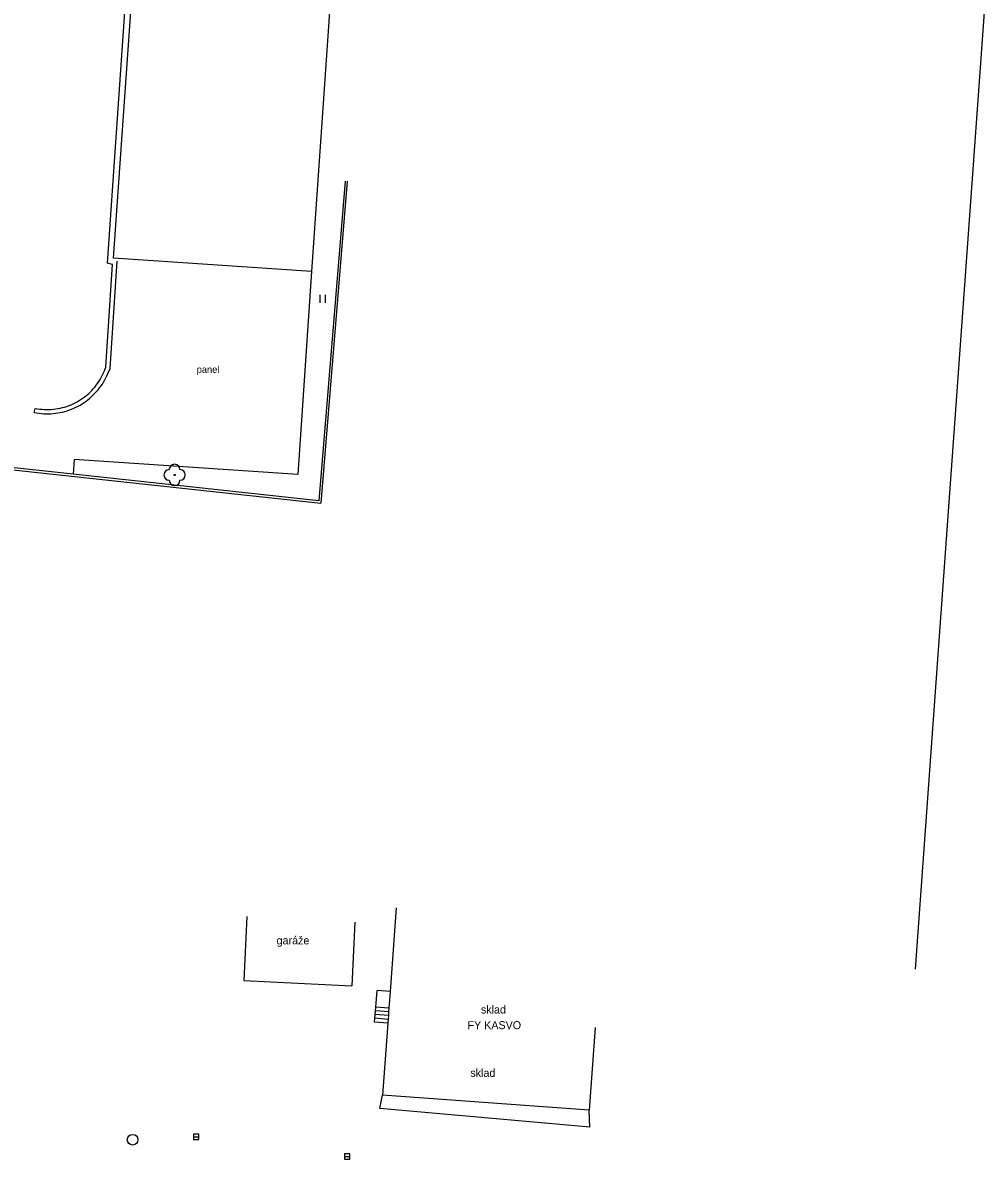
# Model space of a CAD drawing. Extents: x -539244 to -537359, y -1183785 to -1181851.
# Drawn here: x -537621.1 to -537530.9, y -1182510.3 to -1182403.8 of the extents above; entities that cross this region are included whole.
import ezdxf

# ---------------------------------------------------------------- set-up
doc = ezdxf.new("R2010")
doc.units = 0
for name, color, linetype in [('Vrstva 11', 7, 'Continuous'), ('Vrstva 22', 7, 'Continuous'), ('Vrstva 27', 7, 'Continuous'), ('Vrstva 36', 7, 'Continuous'), ('Vrstva 40', 7, 'Continuous'), ('Vrstva 41', 7, 'Continuous'), ('Vrstva 5', 7, 'Continuous'), ('Vrstva 7', 7, 'Continuous')]:
    doc.layers.add(name, color=color, linetype=linetype)

msp = doc.modelspace()

# ---------------------------------------------------------------- linework, layer by layer
at = {"layer": 'Vrstva 11'}
for p, q in [((-537613.159, -1182426.28), (-537608.395, -1182358.032)), ((-537612.918, -1182436.151), (-537612.249, -1182426.108)), ((-537594.05, -1182427.08), (-537595.332, -1182446.098)), ((-537620.008, -1182440.292), (-537619.93, -1182439.9)), ((-537616.277, -1182444.686), (-537616.371, -1182446.07)), ((-537595.332, -1182446.098), (-537616.277, -1182444.686)), ((-537586.677, -1182494.554), (-537587.9, -1182494.46)), ((-537586.84, -1182496.808), (-537588.075, -1182496.712)), ((-537586.815, -1182496.459), (-537588.048, -1182496.363)), ((-537586.79, -1182496.109), (-537588.021, -1182496.014)), ((-537586.891, -1182497.506), (-537588.13, -1182497.41)), ((-537586.865, -1182497.157), (-537588.102, -1182497.061)), ((-537587.63, -1182505.5), (-537587.38, -1182504.27)), ((-537567.97, -1182507.26), (-537587.63, -1182505.5)), ((-537567.97, -1182507.26), (-537568.04, -1182505.67))]:
    msp.add_line(p, q, dxfattribs=at)
for points in [[(-537613.312, -1182436.046), (-537612.67, -1182426.41), (-537613.159, -1182426.28)], [(-537620.008, -1182440.292), (-537619.789, -1182440.332), (-537619.569, -1182440.363), (-537619.348, -1182440.387), (-537619.127, -1182440.403), (-537618.905, -1182440.41), (-537618.682, -1182440.41), (-537618.46, -1182440.402), (-537618.239, -1182440.385), (-537618.018, -1182440.361), (-537617.798, -1182440.329), (-537617.579, -1182440.289), (-537617.362, -1182440.241), (-537617.147, -1182440.185), (-537616.934, -1182440.122), (-537616.723, -1182440.051), (-537616.516, -1182439.972), (-537616.311, -1182439.886), (-537616.109, -1182439.793), (-537615.911, -1182439.692), (-537615.716, -1182439.585), (-537615.526, -1182439.47), (-537615.34, -1182439.349), (-537615.158, -1182439.221), (-537614.981, -1182439.086), (-537614.809, -1182438.946), (-537614.642, -1182438.799), (-537614.48, -1182438.646), (-537614.324, -1182438.488), (-537614.174, -1182438.324), (-537614.03, -1182438.155), (-537613.892, -1182437.981), (-537613.761, -1182437.801), (-537613.636, -1182437.618), (-537613.517, -1182437.43), (-537613.406, -1182437.237), (-537613.301, -1182437.041), (-537613.204, -1182436.841), (-537613.114, -1182436.638), (-537612.918, -1182436.151)], [(-537619.93, -1182439.9), (-537619.718, -1182439.938), (-537619.506, -1182439.968), (-537619.292, -1182439.99), (-537619.077, -1182440.005), (-537618.863, -1182440.011), (-537618.648, -1182440.009), (-537618.433, -1182439.999), (-537618.219, -1182439.982), (-537618.005, -1182439.956), (-537617.793, -1182439.922), (-537617.582, -1182439.881), (-537617.373, -1182439.831), (-537617.166, -1182439.774), (-537616.961, -1182439.71), (-537616.758, -1182439.637), (-537616.559, -1182439.558), (-537616.362, -1182439.47), (-537616.169, -1182439.376), (-537615.98, -1182439.274), (-537615.794, -1182439.166), (-537615.613, -1182439.051), (-537615.436, -1182438.928), (-537615.264, -1182438.8), (-537615.096, -1182438.665), (-537614.934, -1182438.524), (-537614.777, -1182438.377), (-537614.626, -1182438.225), (-537614.481, -1182438.066), (-537614.341, -1182437.903), (-537614.208, -1182437.734), (-537614.081, -1182437.561), (-537613.96, -1182437.383), (-537613.846, -1182437.201), (-537613.74, -1182437.014), (-537613.64, -1182436.824), (-537613.547, -1182436.63), (-537613.462, -1182436.433), (-537613.312, -1182436.046)], [(-537588.13, -1182497.41), (-537588.102, -1182497.061), (-537588.075, -1182496.712), (-537588.048, -1182496.363), (-537588.021, -1182496.014), (-537587.9, -1182494.46)]]:
    msp.add_lwpolyline(points, dxfattribs=at)
at = {"layer": 'Vrstva 22'}
msp.add_circle((-537606.864, -1182446.142), 0.05, dxfattribs=at)
for centre, start, end in [((-537607.364, -1182446.142), 90, 270), ((-537606.864, -1182445.642), 0, 180), ((-537606.364, -1182446.142), 270, 90), ((-537606.864, -1182446.642), 180, 0)]:
    msp.add_arc(centre, 0.5, start, end, dxfattribs=at)
at = {"layer": 'Vrstva 27'}
for p, q in [((-537605.11, -1182508.17), (-537604.61, -1182508.17)), ((-537590.96, -1182510.02), (-537590.46, -1182510.02))]:
    msp.add_line(p, q, dxfattribs=at)
for points in [[(-537605.11, -1182508.42), (-537604.61, -1182508.42), (-537604.61, -1182507.92), (-537605.11, -1182507.92)], [(-537590.96, -1182510.27), (-537590.46, -1182510.27), (-537590.46, -1182509.77), (-537590.96, -1182509.77)]]:
    msp.add_lwpolyline(points, close=True, dxfattribs=at)
msp.add_circle((-537610.8, -1182508.44), 0.5, dxfattribs=at)
at = {"layer": 'Vrstva 36'}
for p, q in [((-537593.24, -1182429.997), (-537593.24, -1182429.247)), ((-537592.74, -1182429.997), (-537592.74, -1182429.247))]:
    msp.add_line(p, q, dxfattribs=at)
at = {"layer": 'Vrstva 5'}
for p, q in [((-537612.59, -1182425.83), (-537607.86, -1182358.07)), ((-537589.323, -1182359.364), (-537594.05, -1182427.08)), ((-537537.45, -1182492.47), (-537530.93, -1182401.9)), ((-537594.05, -1182427.08), (-537612.59, -1182425.83)), ((-537586.11, -1182486.716), (-537586.677, -1182494.554)), ((-537600.088, -1182487.528), (-537600.39, -1182493.52)), ((-537589.978, -1182488.038), (-537590.28, -1182494.03)), ((-537600.39, -1182493.52), (-537590.28, -1182494.03)), ((-537586.677, -1182494.554), (-537586.79, -1182496.109)), ((-537586.84, -1182496.808), (-537586.865, -1182497.157)), ((-537586.815, -1182496.459), (-537586.84, -1182496.808)), ((-537586.79, -1182496.109), (-537586.815, -1182496.459)), ((-537586.891, -1182497.506), (-537587.38, -1182504.27)), ((-537586.865, -1182497.157), (-537586.891, -1182497.506)), ((-537567.48, -1182497.935), (-537568.04, -1182505.67)), ((-537568.04, -1182505.67), (-537587.38, -1182504.27))]:
    msp.add_line(p, q, dxfattribs=at)
at = {"layer": 'Vrstva 7'}
for p, q in [((-537590.905, -1182418.593), (-537593.348, -1182448.564)), ((-537590.706, -1182418.609), (-537593.166, -1182448.785))]:
    msp.add_line(p, q, dxfattribs=at)
for points in [[(-537668.869, -1182423.69), (-537667.749, -1182435.094), (-537667.007, -1182440.42), (-537645.246, -1182443.018), (-537633.843, -1182444.379), (-537593.166, -1182448.785)], [(-537593.348, -1182448.564), (-537616.371, -1182446.07), (-537633.82, -1182444.18), (-537666.83, -1182440.24), (-537667.55, -1182435.07), (-537668.67, -1182423.67)]]:
    msp.add_lwpolyline(points, dxfattribs=at)

# ---------------------------------------------------------------- texts
at = {"layer": 'Vrstva 40'}
msp.add_text('panel', height=0.65, dxfattribs=at).set_placement((-537604.797, -1182436.575))
at = {"layer": 'Vrstva 41'}
for s, p in [('garáže', (-537597.311, -1182490.133)), ('sklad', (-537578.173, -1182496.611)), ('FY KASVO', (-537579.425, -1182498.078)), ('sklad', (-537579.162, -1182502.552))]:
    msp.add_text(s, height=0.75, dxfattribs=at).set_placement(p)

doc.saveas('drawing.dxf')
